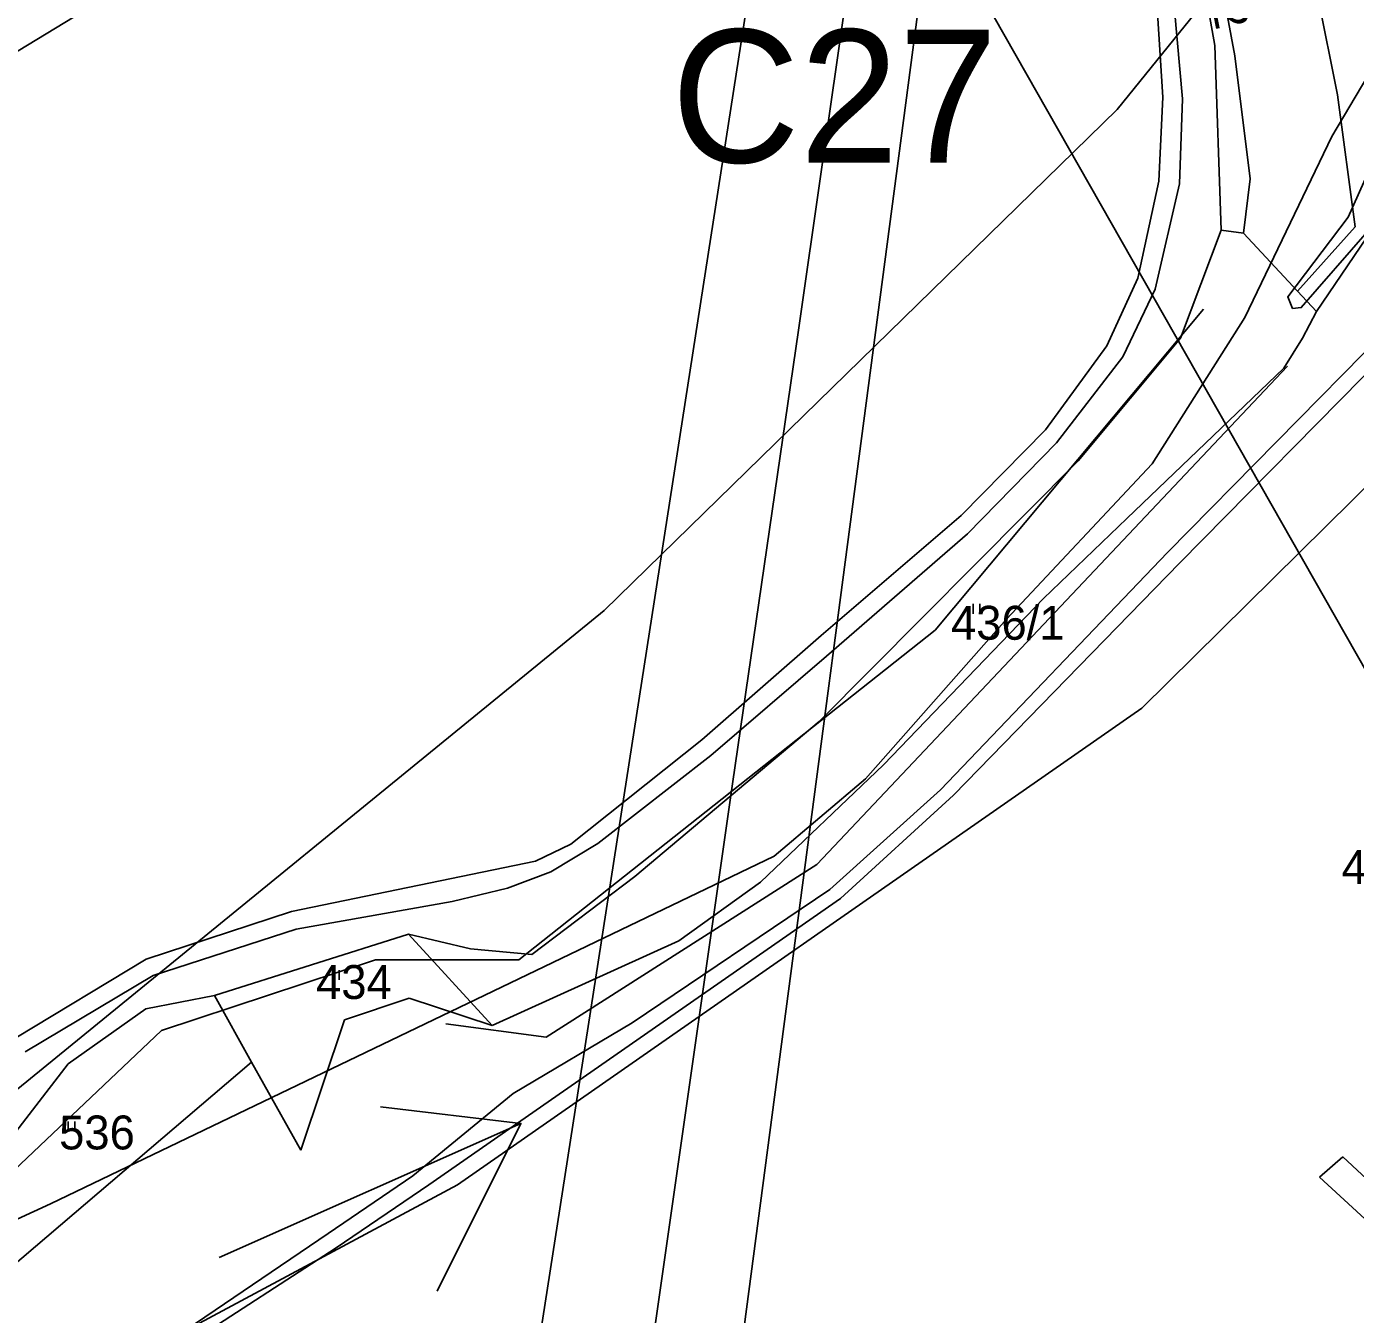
# Model space of a CAD drawing. Extents: x -564810 to -550519, y -1045831 to -1034011.
# Drawn here: x -553793.1 to -553593.3, y -1037173.1 to -1036979.4 of the extents above; entities that cross this region are included whole.
import ezdxf

# ---------------------------------------------------------------- set-up
doc = ezdxf.new("R2010")
doc.units = 0
for name, color, linetype in [('Interakční prvky', 7, 'Continuous'), ('KN stav', 7, 'Continuous'), ('označ pol cest', 7, 'Continuous'), ('Parcelní čísla', 7, 'Continuous'), ('Polní cesty stavající', 7, 'Continuous'), ('přeložka st silnice', 7, 'Continuous'), ('STG', 7, 'Continuous'), ('Vedení VN', 7, 'Continuous'), ('vodní toky', 7, 'Continuous'), ('Vrstva 16', 7, 'Continuous'), ('Vrstva 33', 7, 'Continuous'), ('Vrstva 35', 7, 'Continuous'), ('zamokř ploch', 7, 'Continuous')]:
    doc.layers.add(name, color=color, linetype=linetype)

msp = doc.modelspace()

# ---------------------------------------------------------------- linework, layer by layer
at = {"layer": 'Interakční prvky'}
for points in [[(-553616.17, -1037021.89), (-553656.53, -1037070.14), (-553719.12, -1037119.75), (-553740.67, -1037119.75), (-553772.82, -1037130.36), (-553804.63, -1037160.47)], [(-553603.52, -1037030.45), (-553674.32, -1037105.38), (-553715.02, -1037131.38), (-553730.07, -1037129.33)]]:
    msp.add_lwpolyline(points, dxfattribs=at)
at = {"layer": 'KN stav'}
for p, q in [((-553619.13, -1036956.12), (-553614.45, -1036982.22)), ((-553614.45, -1036982.22), (-553619.13, -1036956.12)), ((-553615.66, -1036960.88), (-553611.47, -1036983.8)), ((-553600.8, -1036965.74), (-553596.03, -1036989.62)), ((-553614.45, -1036982.22), (-553613.52, -1037009.99)), ((-553613.52, -1037009.99), (-553614.45, -1036982.22)), ((-553611.47, -1036983.8), (-553609.13, -1037002.25)), ((-553596.03, -1036989.62), (-553593.34, -1037009.49)), ((-553578.9, -1036992.29), (-553599.17, -1037022.21)), ((-553609.13, -1037002.25), (-553610.16, -1037010.44)), ((-553613.52, -1037009.99), (-553619.6, -1037026.25)), ((-553619.6, -1037026.25), (-553613.52, -1037009.99)), ((-553613.52, -1037009.99), (-553610.16, -1037010.44)), ((-553610.16, -1037010.44), (-553602.01, -1037019.16)), ((-553593.34, -1037009.49), (-553602.01, -1037019.16)), ((-553602.01, -1037019.16), (-553599.17, -1037022.21)), ((-553599.17, -1037022.21), (-553601.26, -1037026.25)), ((-553619.6, -1037026.25), (-553635.03, -1037044.67)), ((-553635.03, -1037044.67), (-553619.6, -1037026.25)), ((-553601.26, -1037026.25), (-553604.07, -1037030.75)), ((-553604.07, -1037030.75), (-553627.68, -1037053.37)), ((-553635.03, -1037044.67), (-553673.93, -1037083.86)), ((-553673.93, -1037083.86), (-553635.03, -1037044.67)), ((-553627.68, -1037053.37), (-553640.23, -1037065.39)), ((-553640.23, -1037065.39), (-553664.29, -1037090.39)), ((-553673.93, -1037083.86), (-553701.68, -1037107.21)), ((-553701.68, -1037107.21), (-553673.93, -1037083.86)), ((-553664.29, -1037090.39), (-553682.78, -1037108.05)), ((-553701.68, -1037107.21), (-553717.13, -1037118.91)), ((-553717.13, -1037118.91), (-553701.68, -1037107.21)), ((-553682.78, -1037108.05), (-553695.04, -1037116.85)), ((-553735.69, -1037115.85), (-553764.87, -1037125.08)), ((-553764.87, -1037125.08), (-553735.69, -1037115.85)), ((-553726.39, -1037118.07), (-553735.69, -1037115.85)), ((-553735.69, -1037115.85), (-553723.11, -1037129.58)), ((-553735.69, -1037115.85), (-553726.39, -1037118.07)), ((-553717.13, -1037118.91), (-553726.39, -1037118.07)), ((-553726.39, -1037118.07), (-553717.13, -1037118.91)), ((-553695.04, -1037116.85), (-553723.11, -1037129.58)), ((-553764.87, -1037125.08), (-553775.19, -1037127.08)), ((-553775.19, -1037127.08), (-553764.87, -1037125.08)), ((-553764.87, -1037125.08), (-553759.28, -1037135.1)), ((-553735.6, -1037125.49), (-553745.31, -1037128.74)), ((-553723.11, -1037129.58), (-553735.6, -1037125.49)), ((-553775.19, -1037127.08), (-553786.85, -1037135.35)), ((-553786.85, -1037135.35), (-553775.19, -1037127.08)), ((-553745.31, -1037128.74), (-553751.87, -1037148.37)), ((-553759.28, -1037135.1), (-553802.08, -1037171.61)), ((-553786.85, -1037135.35), (-553798.9, -1037150.97)), ((-553798.9, -1037150.97), (-553786.85, -1037135.35)), ((-553751.87, -1037148.37), (-553759.28, -1037135.1)), ((-553595.22, -1037149.36), (-553598.73, -1037152.43)), ((-553572.14, -1037170.96), (-553595.22, -1037149.36)), ((-553598.73, -1037152.43), (-553584.69, -1037165.35))]:
    msp.add_line(p, q, dxfattribs=at)
at = {"layer": 'Polní cesty stavající'}
for p, q in [((-553623.06, -1036977.34), (-553622.29, -1036989.99)), ((-553619.34, -1036990.23), (-553620.51, -1036976.86)), ((-553622.29, -1036989.99), (-553622.88, -1037002.64)), ((-553619.78, -1037003.04), (-553619.34, -1036990.23)), ((-553622.88, -1037002.64), (-553626.02, -1037017.23)), ((-553623.41, -1037018.85), (-553619.78, -1037003.04)), ((-553626.02, -1037017.23), (-553630.7, -1037027.37)), ((-553628.31, -1037029.05), (-553623.41, -1037018.85)), ((-553588.11, -1037024.45), (-553621.56, -1037058.47)), ((-553619.72, -1037060.04), (-553586.47, -1037026.23)), ((-553630.7, -1037027.37), (-553639.9, -1037040.02)), ((-553638.28, -1037041.96), (-553628.31, -1037029.05)), ((-553639.9, -1037040.02), (-553652.59, -1037052.91)), ((-553651.67, -1037055.67), (-553638.28, -1037041.96)), ((-553652.59, -1037052.91), (-553673.63, -1037070.96)), ((-553672.84, -1037074.04), (-553651.67, -1037055.67)), ((-553621.56, -1037058.47), (-553655.69, -1037094.17)), ((-553653.77, -1037094.94), (-553619.72, -1037060.04)), ((-553673.63, -1037070.96), (-553691.57, -1037086.64)), ((-553690.24, -1037088.98), (-553672.84, -1037074.04)), ((-553691.57, -1037086.64), (-553711.27, -1037102.33)), ((-553707.22, -1037102.21), (-553690.24, -1037088.98)), ((-553655.69, -1037094.17), (-553672.33, -1037109.16)), ((-553670.73, -1037110.52), (-553653.77, -1037094.94)), ((-553711.27, -1037102.33), (-553716.61, -1037104.9)), ((-553714.29, -1037106.51), (-553707.22, -1037102.21)), ((-553716.61, -1037104.9), (-553753.26, -1037112.47)), ((-553720.79, -1037108.94), (-553714.29, -1037106.51)), ((-553729.14, -1037110.96), (-553720.79, -1037108.94)), ((-553672.33, -1037109.16), (-553702.07, -1037129.22)), ((-553753.26, -1037112.47), (-553775.13, -1037119.64)), ((-553752.6, -1037115.1), (-553729.14, -1037110.96)), ((-553732.65, -1037153.54), (-553670.73, -1037110.52)), ((-553774.08, -1037122.1), (-553752.6, -1037115.1)), ((-553775.13, -1037119.64), (-553794.74, -1037131.45)), ((-553793.32, -1037133.58), (-553774.08, -1037122.1)), ((-553702.07, -1037129.22), (-553719.98, -1037139.82)), ((-553719.98, -1037139.82), (-553735.04, -1037152.23)), ((-553735.04, -1037152.23), (-553747.78, -1037160.9)), ((-553746.59, -1037163.03), (-553732.65, -1037153.54)), ((-553747.78, -1037160.9), (-553771.91, -1037177.28)), ((-553773.78, -1037180.68), (-553746.59, -1037163.03))]:
    msp.add_line(p, q, dxfattribs=at)
at = {"layer": 'přeložka st silnice'}
msp.add_lwpolyline([(-552359.45, -1038509.27), (-552838.68, -1038201.82), (-552981.64, -1038092.23), (-553086.65, -1037975.23), (-553204.95, -1037781.11), (-553324.39, -1037500.52), (-553448.24, -1037281.74), (-553591.55, -1037076.57), (-553686.12, -1036910.24), (-553749.25, -1036695.02), (-553795.26, -1036480.46), (-553954.63, -1036164.34)], dxfattribs=at)
at = {"layer": 'STG'}
for points in [[(-553913.89, -1037214.19), (-553796.31, -1037140.69), (-553706.3, -1037067.18), (-553629.14, -1036991.84), (-553566.68, -1036914.66), (-553476.66, -1036833.81), (-553318.67, -1036752.96), (-553234.16, -1036692.32), (-553142.31, -1036650.05), (-553048.61, -1036626.16), (-552953.09, -1036624.32), (-552903.48, -1036624.32), (-552861.23, -1036602.27), (-552798.77, -1036576.55), (-552738.15, -1036530.61), (-552646.29, -1036431.38), (-552581.99, -1036368.9), (-552545.25, -1036306.42), (-552506.67, -1036223.73), (-552482.79, -1036161.25), (-552440.54, -1036117.15)], [(-554250.08, -1036927.53), (-554191.29, -1036914.66), (-554156.39, -1036940.39), (-554103.11, -1036971.63), (-554071.88, -1037006.54), (-554022.28, -1037054.32), (-553974.51, -1037065.35), (-553934.1, -1037109.45), (-553926.75, -1037148.04), (-553913.89, -1037214.19), (-553921.24, -1037232.57), (-553910.21, -1037239.92), (-553893.68, -1037238.08), (-553855.1, -1037221.54), (-553728.34, -1037153.55), (-553625.46, -1037081.89), (-553487.02, -1036945.15)]]:
    msp.add_lwpolyline(points, dxfattribs=at)
at = {"layer": 'Vedení VN'}
for points in [[(-553567.53, -1034875.85), (-552617.75, -1036041.77), (-552525.91, -1036160.49), (-552512.48, -1036183.11), (-552698.29, -1036379.56), (-552912.35, -1036500.4), (-553117.93, -1036544.92), (-553344, -1036644.56), (-553507.2, -1036737.84), (-553648.49, -1036896.84), (-553694.41, -1037244.51), (-553658.38, -1037334.97)], [(-553684.52, -1037352.63), (-553725.5, -1037238.15), (-553666.15, -1036855.85), (-553493.77, -1036691.9), (-553319.98, -1036604.98), (-553120.76, -1036515.94), (-552942.02, -1036478.49), (-552709.59, -1036345.64), (-552689.1, -1036325.85), (-552549.22, -1036164.73)], [(-553294.31, -1036605.55), (-553373.57, -1036648.74), (-553451.25, -1036691.25), (-553510.82, -1036723.68), (-553562.2, -1036779.16), (-553608.71, -1036829.76), (-553656.52, -1036881.98), (-553666.45, -1036950.74), (-553677.06, -1037025.03), (-553686.97, -1037093.28), (-553698.77, -1037175.72), (-553707.94, -1037241.65), (-553688.47, -1037297.17), (-553671.53, -1037343.76)]]:
    msp.add_lwpolyline(points, dxfattribs=at)
at = {"layer": 'vodní toky'}
msp.add_lwpolyline([(-553580.93, -1036969.99), (-553588.01, -1036993.71), (-553594.42, -1037008.04), (-553603.5, -1037020.02), (-553602.76, -1037021.76), (-553601.48, -1037021.63), (-553591.53, -1037010.21), (-553584.88, -1036994.91), (-553580.79, -1036981.98), (-553580.2, -1036975.98)], dxfattribs=at)
at = {"layer": 'Vrstva 16'}
msp.add_lwpolyline([(-553156.59, -1036068.23), (-553271.19, -1036329.95), (-553326.01, -1036402.23), (-553438.12, -1036581.7), (-553500.41, -1036678.91), (-553537.78, -1036773.63), (-553654.88, -1036898.25), (-553794.4, -1036983), (-553946.38, -1037072.73), (-554030.85, -1037138.79), (-554140.47, -1037236), (-554172.86, -1037275.88), (-554409.55, -1037435.4), (-554469.35, -1037482.76), (-554516.68, -1037530.12), (-554559.04, -1037579.97), (-554569, -1037664.72), (-554661.19, -1037749.47), (-554907.84, -1037851.66), (-555066.31, -1037953.36)], dxfattribs=at)
at = {"layer": 'Vrstva 33'}
msp.add_lwpolyline([(-553417.49, -1036872.61), (-553431.26, -1036871.91), (-553457.39, -1036882.15), (-553495.18, -1036893.81), (-553526.96, -1036908.29), (-553543.91, -1036918.89), (-553574.27, -1036957.75), (-553596.87, -1036995.91), (-553609.94, -1037023.11), (-553623.89, -1037045.15), (-553645.78, -1037068.47), (-553666.97, -1037092.49), (-553680.74, -1037104.15), (-553789.5, -1037156.43), (-553808.39, -1037165.08), (-553823.58, -1037180.63), (-553848.29, -1037200.41), (-553857.48, -1037206.77), (-553927.04, -1037224.43)], dxfattribs=at)
at = {"layer": 'Vrstva 35'}
msp.add_line((-553718.79, -1037144.33), (-553739.9, -1037141.81), dxfattribs=at)
msp.add_lwpolyline([(-553764.15, -1037164.5), (-553718.79, -1037144.33), (-553718.79, -1037144.33), (-553731.39, -1037169.54)], dxfattribs=at)
at = {"layer": 'zamokř ploch'}
for p, q in [((-553650.81, -1037066.19), (-553650.81, -1037067.69)), ((-553649.81, -1037066.19), (-553649.81, -1037067.69)), ((-553747.13, -1037121.26), (-553747.13, -1037122.76)), ((-553746.13, -1037121.26), (-553746.13, -1037122.76)), ((-553786.85, -1037144.03), (-553786.85, -1037145.53)), ((-553785.85, -1037144.03), (-553785.85, -1037145.53))]:
    msp.add_line(p, q, dxfattribs=at)

# ---------------------------------------------------------------- texts
at = {"layer": 'označ pol cest'}
msp.add_text('C27', height=20, dxfattribs=at).set_placement((-553696.18, -1036999.83))
at = {"layer": 'Parcelní čísla'}
msp.add_text('436/2', height=5.1, rotation=281.1576, dxfattribs=at).set_placement((-553617.51, -1036963.31))
for s, p in [('436/1', (-553654.13, -1037071.59)), ('430/1', (-553595.4, -1037108.33)), ('434', (-553749.59, -1037125.62)), ('536', (-553788.22, -1037148.24))]:
    msp.add_text(s, height=5.1, dxfattribs=at).set_placement(p)

doc.saveas('drawing.dxf')
